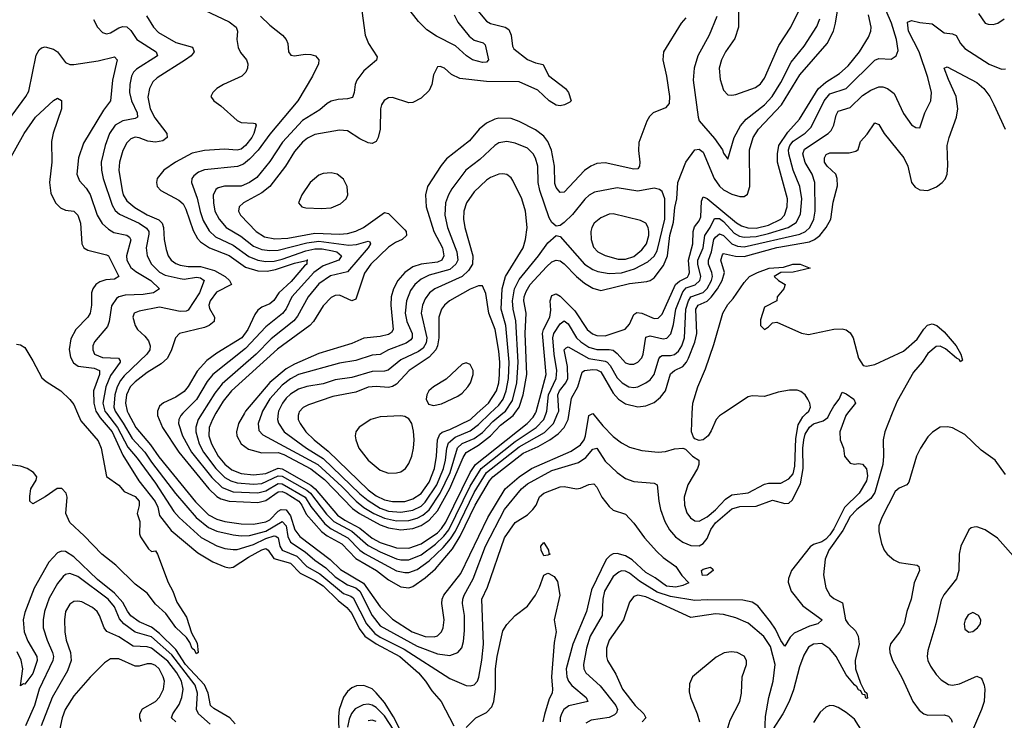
# Model space of a CAD drawing. Header units: inches. Extents: x 1649636 to 1815363, y 506543 to 641975.
# Tile 349 of 656: x 1703765 to 1708584, y 608498 to 611927. Entities that reach past the tile are written whole.
import ezdxf

# ---------------------------------------------------------------- set-up
doc = ezdxf.new("R2010")
doc.units = ezdxf.units.IN
doc.header["$MEASUREMENT"] = 0
doc.layers.add('B7600', color=7, linetype='Continuous')
doc.layers.add('B7601', color=7, linetype='Continuous')

msp = doc.modelspace()

# ---------------------------------------------------------------- linework, layer by layer
at = {"layer": 'B7600', "color": 5}
for points, elevation in [([(1704048.4, 610000), (1704063.9, 609963.9), (1704150, 609864.8), (1704164.8, 609830), (1704190.5, 609690.5), (1704250, 609648.2), (1704277.4, 609617.4), (1704330, 609592.5), (1704349.7, 609570), (1704350.5, 609549.5), (1704340.1, 609510), (1704353.1, 609470), (1704352.1, 609410), (1704356, 609396), (1704396.2, 609336.2), (1704410, 609323.6), (1704430, 609326.9), (1704440.1, 609310), (1704492.5, 609172.5), (1704514.9, 609130), (1704535.1, 609075.1), (1704582.2, 609002.2), (1704605.4, 608925.4), (1704634.4, 608874.4), (1704638.4, 608830), (1704630, 608823), (1704621, 608841), (1704610, 608848.8), (1704598.6, 608878.6), (1704582.2, 608902.2), (1704530, 608951.4), (1704479.8, 609019.8), (1704430, 609066), (1704390, 609119.4), (1704330, 609164.5), (1704236.1, 609256.1), (1704167.4, 609310), (1704080.9, 609400.9), (1704010, 609466.2), (1703990.9, 609510), (1703997.4, 609590), (1703993.6, 609610), (1703972.3, 609632.3), (1703948.1, 609631.9), (1703890, 609590.6), (1703830, 609556.9), (1703815.6, 609570), (1703814.3, 609594.3), (1703819.1, 609630), (1703846.3, 609673.7), (1703848.8, 609690), (1703833.5, 609710), (1703801.7, 609730), (1703770, 609740.7), (1703670, 609754.2)], 380), ([(1704144.6, 610000), (1704158.6, 609978.6), (1704217.3, 609910), (1704270, 609796), (1704348.6, 609670), (1704428.7, 609568.7), (1704440.9, 609540.9), (1704450, 609500.1), (1704507, 609427), (1704637.1, 609317.1), (1704710, 609273.9), (1704770, 609248.3), (1704790, 609244.1), (1704810, 609246.5), (1704884.4, 609295.6), (1704950, 609331.4), (1704970, 609337.8), (1704980.7, 609330), (1705009.5, 609289.5), (1705090, 609266.1), (1705137.5, 609217.5), (1705210, 609181.6), (1705250, 609155), (1705323.3, 609083.3), (1705366.3, 609050), (1705390, 609019.7), (1705427.2, 608947.2), (1705454.4, 608910), (1705510, 608871.1), (1705625.9, 608810), (1705716.4, 608730), (1705751.2, 608690), (1705781.8, 608641.8), (1705828.2, 608590), (1705890, 608470.4)], 420), ([(1704190.4, 610000), (1704244.6, 609930), (1704294.2, 609834.2), (1704340.1, 609780.1), (1704430, 609657.6), (1704519.9, 609519.9), (1704546.1, 609490), (1704652.9, 609392.9), (1704730, 609350.9), (1704770, 609338.7), (1704810, 609333.1), (1704830, 609334), (1704910, 609358.3), (1704970, 609387.6), (1705010, 609400.5), (1705018.7, 609398.7), (1705030.7, 609390.7), (1705037.9, 609350), (1705049.6, 609329.6), (1705120.9, 609300.9), (1705170.9, 609250.9), (1705234.4, 609214.4), (1705350, 609118.6), (1705385.7, 609105.7), (1705396.9, 609096.9), (1705461.9, 608970), (1705503.1, 608923.1), (1705530, 608905.1), (1705646.4, 608846.4), (1705870, 608702.8), (1705950, 608668.4), (1705970, 608666.2), (1705990, 608671.4), (1706005, 608690), (1706011.8, 608708.2), (1706027.5, 608792.5), (1706034.7, 608870), (1706027.2, 609090), (1706055.4, 609150), (1706138, 609390), (1706190, 609466.5), (1706250, 609503), (1706277.3, 609530), (1706292.3, 609550), (1706308.8, 609591.2), (1706330.7, 609609.3), (1706410, 609640.5), (1706430, 609641.5), (1706490, 609630.1), (1706510, 609633.6), (1706550, 609652.2), (1706574.4, 609654.4), (1706590, 609638.7), (1706614.8, 609590), (1706650, 609544.6), (1706670, 609525.3), (1706730, 609506.8), (1706770, 609461.7), (1706823.5, 609390), (1706883.7, 609323.7), (1706914.9, 609294.9), (1706976.5, 609250), (1707006.1, 609206.1), (1707040.7, 609170), (1707010, 609156.8), (1706976, 609150), (1706930, 609154), (1706875.7, 609195.7), (1706830, 609220.8), (1706762.3, 609282.3), (1706730, 609302.9), (1706690, 609313.5), (1706670, 609311.9), (1706655.1, 609304.9), (1706635.4, 609284.6), (1706563.9, 609136.1), (1706538.5, 609030), (1706471.8, 608870), (1706439.2, 608750), (1706442.3, 608710), (1706450.5, 608690), (1706467.6, 608667.6), (1706537.3, 608610), (1706545.7, 608590), (1706452.3, 608567.7), (1706429, 608551), (1706416.1, 608530), (1706409.6, 608510), (1706410.6, 608490)], 440), ([(1704239.2, 610000), (1704272.3, 609952.3), (1704316.4, 609876.4), (1704377, 609810), (1704410, 609760.3), (1704527.6, 609607.6), (1704629.7, 609490), (1704690, 609441.4), (1704730, 609423.8), (1704810, 609405.3), (1704850, 609400.8), (1704890, 609402.3), (1704970, 609424.1), (1705050, 609470.4), (1705068.7, 609448.7), (1705077.3, 609397.3), (1705090, 609369.7), (1705162.9, 609322.9), (1705210, 609280.8), (1705263.8, 609243.8), (1705310, 609199.6), (1705370, 609161.1), (1705410, 609146.4), (1705429.5, 609130), (1705490, 609010.6), (1705530, 608960.6), (1705710, 608861.2), (1705810, 608822.5), (1705870, 608814.6), (1705910, 608829.3), (1705928.3, 608851.7), (1705937.1, 608882.9), (1705942.1, 608937.9), (1705941.5, 609010), (1705932.3, 609070), (1705934.6, 609090), (1705941.1, 609110), (1705984.4, 609190), (1706045.3, 609350), (1706138.3, 609530), (1706221.8, 609630), (1706250, 609655.2), (1706370, 609719.9), (1706500.2, 609759.8), (1706536.5, 609783.5), (1706570, 609824.1), (1706590, 609830.2), (1706630, 609765.4), (1706690, 609710.2), (1706730, 609681.1), (1706770, 609666.8), (1706870, 609658.5), (1706885.7, 609650), (1706893.1, 609570), (1706901.9, 609530), (1706923.2, 609470), (1706945.7, 609430), (1706975.1, 609395.1), (1707010.1, 609370.1), (1707050, 609353.8), (1707090, 609351.6), (1707110, 609362.4), (1707130, 609387.8), (1707148.3, 609431.7), (1707170, 609464.5), (1707250, 609532.6), (1707290, 609543.4), (1707370, 609545.8), (1707450, 609574.9), (1707510, 609558), (1707530, 609560.6), (1707545.6, 609574.4), (1707585.6, 609654.4), (1707599.2, 609730), (1707598.6, 609830), (1707602, 609870), (1707610, 609897.7), (1707630, 609933), (1707650, 609948.9), (1707697.2, 609962.8), (1707719.6, 609980.4), (1707730.4, 610000)], 460), ([(1704297, 610000), (1704333.3, 609930), (1704405.8, 609845.8), (1704446.3, 609786.3), (1704626.4, 609566.4), (1704690, 609503), (1704730, 609481.8), (1704770, 609471.1), (1704850, 609459.3), (1704910, 609457.4), (1704970, 609468.2), (1704990, 609478.2), (1705030, 609520.5), (1705045, 609530), (1705070, 609527.4), (1705090, 609497.8), (1705111.9, 609430), (1705136.7, 609396.7), (1705285.4, 609285.4), (1705335.5, 609235.5), (1705448.4, 609168.4), (1705530, 609052.2), (1705590, 608992), (1705685.6, 608930), (1705750, 608907.9), (1705794.1, 608905.9), (1705810, 608911), (1705829.4, 608930.6), (1705837, 608950), (1705842.2, 608990), (1705831.3, 609070), (1705832.6, 609090), (1705841.5, 609110), (1705923.6, 609216.4), (1706056.1, 609490), (1706141.9, 609630), (1706210, 609689.2), (1706270, 609729.2), (1706464.9, 609815.1), (1706510, 609846.4), (1706527, 609870), (1706534.6, 609890), (1706550, 609988.9), (1706563.8, 609996.2), (1706570, 609998.5), (1706618.9, 609938.9), (1706670, 609887.1), (1706710, 609855.7), (1706750, 609834.2), (1706810, 609817.4), (1706890, 609809.4), (1706926.3, 609813.7), (1706970, 609826.4), (1707010.2, 609830.2), (1707024.2, 609824.2), (1707058, 609790), (1707088.5, 609770), (1707089.2, 609750), (1707082.7, 609730), (1707035.4, 609650), (1707016.8, 609590), (1707018.4, 609550), (1707030, 609513.7), (1707047.9, 609487.9), (1707070, 609474), (1707090, 609472.1), (1707130, 609493.5), (1707170, 609526.9), (1707219.4, 609580.6), (1707250, 609601.1), (1707330, 609611.3), (1707410, 609653.6), (1707430, 609658), (1707490, 609658), (1707530, 609679.4), (1707550, 609704.6), (1707559.1, 609740.9), (1707562.9, 609877.1), (1707575.6, 609944.4), (1707597.3, 609982.7), (1707616.4, 610000)], 480), ([(1704439.6, 610000), (1704439.9, 609990), (1704464.6, 609930), (1704544.6, 609810), (1704691, 609631), (1704730, 609593.1), (1704750, 609581.4), (1704790, 609570.3), (1704930, 609564.4), (1704970, 609573.1), (1705030, 609616.1), (1705050, 609616.8), (1705070, 609608.5), (1705132.1, 609570), (1705146.8, 609550), (1705167, 609507), (1705241.8, 609421.8), (1705270, 609400.3), (1705341.1, 609361.1), (1705409.6, 609289.6), (1705510.7, 609230.7), (1705570, 609184.8), (1705630, 609150.9), (1705670, 609145.5), (1705690, 609153.1), (1705750, 609195.3), (1705800.6, 609239.4), (1705883.2, 609336.8), (1705921.4, 609398.6), (1705994.7, 609550), (1706064.5, 609670), (1706080.3, 609690), (1706230, 609805.6), (1706302.3, 609837.7), (1706359.1, 609870), (1706400.7, 609899.3), (1706429.9, 609930), (1706450, 609970.2), (1706454.7, 610000)], 520), ([(1704564.1, 610000), (1704554.4, 609990), (1704543.6, 609970), (1704542.2, 609950), (1704562, 609890), (1704606.1, 609810), (1704705.3, 609685.3), (1704756.3, 609636.3), (1704810, 609616), (1704930, 609610.7), (1704970, 609620.8), (1705030, 609655.9), (1705050, 609655.1), (1705161.6, 609590), (1705190, 609543.8), (1705258.6, 609458.6), (1705290, 609434), (1705371.2, 609391.2), (1705430, 609330.9), (1705453.5, 609313.5), (1705610, 609229.7), (1705650, 609220.9), (1705670, 609221.4), (1705710, 609235.5), (1705770, 609277.5), (1705837.4, 609342.6), (1705874.4, 609385.6), (1705897.3, 609422.7), (1705990, 609612.5), (1706050, 609710), (1706210, 609835.5), (1706334.4, 609905.6), (1706378.4, 609950), (1706399, 610000)], 540), ([(1704657.7, 610000), (1704638.5, 609970), (1704627, 609933), (1704626.8, 609910), (1704643, 609850), (1704665.6, 609810), (1704725.4, 609730), (1704770, 609686.5), (1704798.6, 609670), (1704830, 609659.9), (1704910, 609652.9), (1704950, 609657.4), (1705030, 609693.4), (1705050, 609692), (1705170, 609624.2), (1705187.7, 609610), (1705266.1, 609506.1), (1705302.5, 609470), (1705390, 609423.3), (1705470, 609353.4), (1705530, 609321.5), (1705610, 609288.3), (1705630, 609283.5), (1705670, 609283.6), (1705730, 609307.2), (1705800, 609360), (1705841.3, 609398.8), (1705864.7, 609430), (1705970, 609643), (1706022.9, 609730), (1706190, 609862.6), (1706293.3, 609930), (1706330.8, 609970), (1706341.5, 610000)], 560), ([(1704726, 610000), (1704708.1, 609970), (1704693.3, 609930), (1704690.4, 609890), (1704703.3, 609850), (1704737.3, 609790), (1704770, 609750.8), (1704804.2, 609724.2), (1704850, 609706.1), (1704910, 609699.3), (1704970, 609706.3), (1705030, 609731.4), (1705050, 609727.9), (1705190, 609648.5), (1705212, 609630), (1705321.4, 609501.4), (1705356.9, 609476.9), (1705430, 609437.7), (1705490, 609389.3), (1705530, 609368.5), (1705610, 609342.5), (1705670, 609339.3), (1705730, 609361.3), (1705810, 609415.8), (1705830, 609436.5), (1705850, 609467.8), (1705970, 609709.7), (1705995.2, 609750), (1706249.3, 609950), (1706278.8, 609981.2), (1706289.6, 610000)], 580), ([(1704864.8, 610000), (1704836.5, 609950), (1704826.9, 609910), (1704828.4, 609890), (1704849.1, 609850), (1704885, 609825), (1704950, 609807.2), (1705030, 609808.7), (1705058.4, 609798.4), (1705190, 609729), (1705256.6, 609676.6), (1705394.3, 609534.3), (1705428.8, 609510), (1705530, 609454.8), (1705570, 609440), (1705630, 609430.5), (1705690, 609437.1), (1705730, 609451.5), (1705770, 609477), (1705810, 609522.5), (1705870, 609632.4), (1705935.4, 609784.6), (1705950, 609807.8), (1706010, 609844), (1706070, 609889.1), (1706117.8, 609942.2), (1706180.9, 609990), (1706187.8, 610000)], 620), ([(1704949.6, 610000), (1704932.4, 609950), (1704936, 609916), (1704955.2, 609895.2), (1705224.6, 609750), (1705341.5, 609641.5), (1705411.2, 609570), (1705450, 609539.5), (1705498.6, 609510), (1705550, 609486.5), (1705610, 609473.2), (1705670, 609476.1), (1705710, 609486.5), (1705738.5, 609501.5), (1705770, 609527.9), (1705823, 609610), (1705871.8, 609710), (1705908.6, 609831.4), (1705930, 609851.6), (1705990, 609876.7), (1706030, 609906.5), (1706080.3, 609959.7), (1706130, 610000)], 640), ([(1705030.2, 610000), (1705026.5, 609970), (1705031.2, 609951.2), (1705059.6, 609910), (1705168.4, 609830), (1705250, 609779.4), (1705430, 609605.8), (1705470, 609572.8), (1705530, 609535.9), (1705570, 609522), (1705630, 609517), (1705690, 609525.7), (1705730, 609545.9), (1705750, 609564.6), (1705806.3, 609650), (1705840.1, 609730), (1705849.3, 609770), (1705855, 609830), (1705863.7, 609856.3), (1705896.8, 609883.2), (1705970, 609914.9), (1706010, 609944.7), (1706068.3, 610000)], 660), ([(1705130.7, 610000), (1705127.6, 609990), (1705128.9, 609970), (1705137.2, 609950), (1705166.4, 609910), (1705205.9, 609870), (1705274.3, 609814.3), (1705470, 609625.3), (1705510, 609596.4), (1705550, 609576.5), (1705590, 609567.7), (1705650, 609569), (1705690, 609581), (1705730, 609607.4), (1705770, 609663.7), (1705796, 609730), (1705805.5, 609790), (1705810.2, 609870), (1705821.4, 609898.6), (1705832.1, 609907.9), (1705870, 609920.8), (1705970.7, 609970), (1706004.1, 610000)], 680), ([(1707815.6, 610000), (1707807.7, 609990), (1707779.5, 609910), (1707780.5, 609870), (1707796.3, 609830), (1707802, 609790), (1707830, 609756), (1707850, 609751), (1707870, 609754), (1707890, 609750.6), (1707910, 609727.7), (1707914, 609694), (1707910.1, 609670), (1707873.6, 609610), (1707801.1, 609538.9), (1707750, 609435.3), (1707730, 609405.4), (1707710, 609383.7), (1707690, 609371.3), (1707650, 609357.8), (1707633, 609347), (1707542.6, 609230), (1707527.7, 609192.3), (1707526, 609174), (1707541.5, 609130), (1707597.5, 609057.5), (1707692.4, 608990), (1707670.6, 608970), (1707630, 608958), (1707555.9, 608924.1), (1707536.1, 608903.9), (1707510, 608861.1), (1707490, 608887.7), (1707463.8, 608943.8), (1707439.5, 608979.5), (1707377.6, 609057.6), (1707350, 609076.5), (1707304.9, 609084.9), (1707130, 609086.9), (1707070, 609083.5), (1706950, 609103), (1706884.6, 609124.6), (1706798.6, 609178.6), (1706750, 609217.7), (1706730, 609226.9), (1706710, 609228.4), (1706696.7, 609223.3), (1706670, 609201.8), (1706627.4, 609130), (1706618.8, 609090), (1706616.1, 609010), (1706556.5, 608910), (1706539.3, 608850), (1706524.8, 608770), (1706526.6, 608750), (1706535.1, 608730), (1706606.1, 608666.1), (1706682.2, 608570), (1706690.1, 608550), (1706685.8, 608534.2), (1706676.2, 608523.8), (1706650, 608511.1), (1706562, 608498), (1706536, 608484)], 460), ([(1707209.2, 610000), (1707190, 609987.2), (1707174.4, 609970), (1707150, 609914), (1707134.3, 609890), (1707110, 609869.8), (1707090, 609866.8), (1707070, 609875.1), (1707062.6, 609882.6), (1707053.5, 609910), (1707057, 610000)], 480), ([(1708035.6, 610000), (1707999.7, 609910), (1707990.4, 609869.6), (1707992.9, 609790), (1707989, 609750), (1707950, 609613.2), (1707930, 609583.6), (1707862.5, 609530), (1707830, 609494.8), (1707793.6, 609426.4), (1707724.5, 609330), (1707706.6, 609286.6), (1707699.2, 609210), (1707710, 609146.7), (1707730.2, 609110), (1707750, 609094.5), (1707792.6, 609072.6), (1707806.1, 608990), (1707819.2, 608970), (1707855.6, 608935.6), (1707869.1, 608909.1), (1707873.8, 608870), (1707853.3, 608790), (1707854.9, 608750), (1707879.6, 608679.6), (1707900.1, 608640.1), (1707911, 608630), (1707914.7, 608605.3), (1707910, 608603.8), (1707905, 608610), (1707902.7, 608622.7), (1707890, 608624.5), (1707881.1, 608641.1), (1707870, 608647.5), (1707862.2, 608662.2), (1707850, 608671.3), (1707810, 608720.4), (1707761, 608810), (1707730, 608848.1), (1707690, 608872.8), (1707649.3, 608870.7), (1707625.1, 608854.9), (1707603.5, 608816.5), (1707580.8, 608759.2), (1707552.5, 608647.5), (1707530.7, 608589.3), (1707500.3, 608530), (1707450, 608450.8)], 480), ([(1708590, 609701.1), (1708539.3, 609770), (1708470, 609819.3), (1708390, 609895.9), (1708330, 609929.8), (1708305.5, 609934.5), (1708270, 609931.6), (1708231.8, 609908.2), (1708210, 609885.3), (1708173.7, 609830), (1708154.8, 609790), (1708116.4, 609663.6), (1708106.5, 609650), (1708070, 609633.7), (1708050, 609616.8), (1707984.7, 609490), (1707970.1, 609450), (1707970, 609421), (1707983.5, 609363.5), (1707996.5, 609330), (1708011.3, 609310), (1708042.9, 609282.9), (1708070, 609270.2), (1708156.8, 609256.8), (1708165.3, 609250), (1708168, 609230), (1708142.7, 609170), (1708127.7, 609090), (1708107, 609030), (1708094.2, 608970), (1708072.9, 608930), (1708027.4, 608872.6), (1708021.6, 608850), (1708023.5, 608830), (1708037.1, 608790), (1708084.6, 608704.6), (1708136.9, 608590), (1708167.7, 608547.7), (1708190, 608529.2), (1708210, 608522), (1708290, 608523.8), (1708310, 608517.8), (1708323.2, 608503.2), (1708327.8, 608487.8)], 520), ([(1708653.4, 609273.4), (1708549.8, 609389.8), (1708490, 609429.6), (1708450, 609443.7), (1708436.8, 609443.2), (1708421.1, 609438.9), (1708410, 609429.2), (1708370.3, 609350), (1708363.2, 609310), (1708361.3, 609230), (1708350.2, 609190), (1708288.1, 609111.9), (1708274.8, 609085.2), (1708248.6, 608970), (1708210, 608839.3), (1708206.8, 608810), (1708210.1, 608790), (1708222.2, 608762.2), (1708250, 608721.3), (1708275, 608695), (1708310, 608673.4), (1708330, 608670.2), (1708363.9, 608676.1), (1708450, 608714), (1708470, 608703.7), (1708475.7, 608695.7), (1708485.6, 608670), (1708487.8, 608650), (1708485.5, 608590), (1708472.7, 608550), (1708403, 608390)], 540), ([(1704819.9, 608479.9), (1704793.7, 608510), (1704714.9, 608554.9), (1704699.4, 608570), (1704687.4, 608630), (1704670, 608670.9), (1704576.9, 608770), (1704530, 608843.4), (1704450, 608923.1), (1704410, 608954), (1704350, 608978.9), (1704310, 609009.3), (1704292.3, 609032.3), (1704270, 609074.7), (1704230, 609120.5), (1704146.3, 609186.3), (1704030, 609297.6), (1703990, 609323.1), (1703970, 609324.8), (1703950, 609317.8), (1703908.4, 609271.6), (1703835.5, 609144.5), (1703790, 609025.4), (1703782.7, 608990), (1703787.6, 608930), (1703805.3, 608885.3), (1703848.6, 608810), (1703850.9, 608790), (1703830, 608726), (1703790, 608674.5), (1703783.9, 608676.1), (1703770, 608666), (1703780.1, 608750), (1703772.4, 608792.4), (1703752.5, 608832.5)], 420), ([(1704698.1, 608478.1), (1704641, 608530), (1704630.3, 608550), (1704635.4, 608630), (1704624.5, 608670), (1704510, 608817.6), (1704410, 608905.6), (1704330, 608928.6), (1704274.5, 608970), (1704253.8, 608993.8), (1704230, 609053.6), (1704198.2, 609090), (1704050, 609201.5), (1704010, 609216.9), (1703990, 609211.2), (1703978.2, 609201.8), (1703950, 609167.3), (1703910, 609094.8), (1703887.2, 609030), (1703879.8, 608990), (1703880.1, 608950), (1703899.6, 608890), (1703926, 608830), (1703930.5, 608810), (1703928.1, 608790), (1703860.3, 608650), (1703838, 608570), (1703794.6, 608470)], 440), ([(1705950, 608462.3), (1705997.8, 608510), (1706050, 608535.2), (1706075.8, 608564.2), (1706085.1, 608590), (1706093.3, 608650), (1706093.6, 608750), (1706101.6, 608810), (1706130, 608936), (1706150, 608966), (1706190, 609011), (1706250, 609056.3), (1706290, 609110.4), (1706309.7, 609150), (1706330, 609207.3), (1706350, 609217.6), (1706355.4, 609215.4), (1706380.8, 609200.8), (1706397, 609177), (1706407.9, 609110), (1706381.3, 608990), (1706390.3, 608930.3), (1706381.4, 608878.6), (1706367.1, 608710), (1706373.4, 608650), (1706371.3, 608630), (1706357.2, 608602.8), (1706333.8, 608526.2), (1706325, 608490)], 420), ([(1707411.7, 608431.7), (1707415.5, 608515.5), (1707431.4, 608610), (1707452.3, 608690), (1707463.1, 608770), (1707439, 608859), (1707407.7, 608907.7), (1707330, 608972.9), (1707270, 608999.9), (1707210, 609015), (1707170, 609018.1), (1707050, 609001.5), (1706830, 609101.5), (1706790, 609110.4), (1706770, 609103.5), (1706750, 609075.6), (1706720.1, 608990), (1706650.1, 608890), (1706637.2, 608850), (1706636.6, 608810), (1706641.9, 608790), (1706683.2, 608723.2), (1706714.8, 608650), (1706777.4, 608570), (1706819, 608530), (1706829.4, 608510), (1706810.9, 608490)], 480), ([(1704529.6, 608490), (1704508.8, 608510), (1704515.4, 608530), (1704545.1, 608574.9), (1704559, 608610), (1704565.1, 608650), (1704556.5, 608690), (1704535.1, 608730), (1704490, 608786.6), (1704410, 608850.2), (1704390, 608857.2), (1704320.7, 608860.7), (1704250, 608906.2), (1704192.5, 608932.5), (1704178.1, 608950), (1704156.3, 609010), (1704144.1, 609030), (1704122.3, 609050), (1704070, 609077), (1704050, 609081.5), (1704030, 609078.9), (1704010, 609065.3), (1703990.1, 609029.9), (1703984.6, 608990), (1703986.4, 608930), (1703993.5, 608890), (1704013.4, 608830), (1704017.4, 608790), (1703999.9, 608739.9), (1703924.2, 608610), (1703870.5, 608470)], 460), ([(1707228.3, 608450), (1707242.1, 608497.9), (1707290, 608590.4), (1707297.6, 608630), (1707300.4, 608710), (1707321.9, 608770), (1707321.5, 608790), (1707310, 608811), (1707275.8, 608830), (1707247.2, 608832.8), (1707212.9, 608827.1), (1707173.8, 608806.2), (1707058.3, 608710), (1707044, 608676), (1707042.2, 608637.8), (1707047.7, 608610), (1707080.6, 608530), (1707092, 608490)], 520), ([(1704359.2, 608490), (1704352.5, 608510), (1704353.9, 608530), (1704365.8, 608554.2), (1704430.6, 608590), (1704450, 608610.2), (1704469.9, 608650), (1704473.2, 608690), (1704468.1, 608710), (1704447.1, 608750), (1704430, 608766), (1704410, 608774.4), (1704390, 608773.8), (1704350, 608762.4), (1704330, 608763.2), (1704250, 608798.6), (1704210, 608798), (1704180.5, 608779.5), (1704110.5, 608709.5), (1704030, 608616.8), (1703988.1, 608550), (1703972.5, 608510), (1703960.6, 608450)], 480), ([(1705635.3, 608435.3), (1705595, 608515), (1705550, 608584.6), (1705510, 608632.8), (1705490, 608651.2), (1705450, 608668.5), (1705413.9, 608666.1), (1705390, 608656.4), (1705370, 608639.2), (1705350, 608611.3), (1705329, 608550), (1705324.8, 608515.2), (1705328.6, 608350)], 420), ([(1705596.5, 608450), (1705550, 608520.2), (1705510, 608560.3), (1705490, 608572.1), (1705470, 608576.7), (1705445.9, 608574.1), (1705406.9, 608553.1), (1705388.8, 608531.2), (1705377.2, 608502.8), (1705370, 608463.7)], 440), ([(1707890, 608441.5), (1707850, 608502.7), (1707810, 608536.6), (1707770, 608561.1), (1707750, 608569.1), (1707730, 608569.8), (1707710, 608561.6), (1707682.7, 608537.3), (1707650, 608486.2)], 520), ([(1705510, 608492.1), (1705490, 608498.1), (1705470, 608495.5)], 460)]:
    msp.add_lwpolyline(points, dxfattribs=dict(at, elevation=elevation))
for points, elevation in [([(1705630, 609987.5), (1705530, 609983.5), (1705483.9, 609970), (1705427, 609933), (1705411, 609910), (1705407.5, 609890), (1705410.1, 609870), (1705425.3, 609830), (1705470.1, 609770), (1705530, 609721.3), (1705570, 609707.3), (1705610, 609708.1), (1705630, 609713.9), (1705653.2, 609730), (1705670, 609754.7), (1705683.7, 609790), (1705693.1, 609830), (1705695.2, 609870), (1705693.1, 609913.1), (1705684.9, 609950), (1705670, 609973.6), (1705650, 609983.9)], 720), ([(1706330, 609302.9), (1706318, 609330), (1706315.1, 609350), (1706330, 609367.3), (1706353.4, 609330), (1706355.3, 609315.3), (1706362, 609310), (1706350, 609306.6)], 420), ([(1707106.5, 609206.5), (1707101.3, 609230), (1707110, 609237.4), (1707146.4, 609246.4), (1707157.3, 609237.3), (1707158.8, 609230), (1707130, 609208.2)], 440), ([(1708430, 609025.1), (1708406.1, 609013.9), (1708392.2, 608990), (1708386.9, 608970), (1708390, 608944.4), (1708410, 608929.2), (1708430, 608932.7), (1708452.3, 608950), (1708466.6, 608970), (1708469.4, 608990), (1708458, 609010)], 560)]:
    msp.add_lwpolyline(points, close=True, dxfattribs=dict(at, elevation=elevation))
at = {"layer": 'B7601', "color": 5}
for points, elevation in [([(1707281.7, 612070), (1707283.7, 611890), (1707265.4, 611834.6), (1707219.5, 611770), (1707199.2, 611730), (1707188.8, 611690), (1707193, 611633), (1707210, 611581.6), (1707230, 611559.5), (1707250, 611556.5), (1707270, 611560.2), (1707365.4, 611594.6), (1707390, 611613.2), (1707410, 611640.2), (1707480.3, 611799.7), (1707538.3, 611890), (1707607.7, 612030)], 660), ([(1705891.7, 611950), (1705910, 611913.8), (1705965.5, 611845.5), (1705990, 611827), (1706032.8, 611812.8), (1706043.7, 611803.7), (1706059.4, 611730), (1706050, 611718.9), (1706030, 611716.8), (1705981.8, 611730), (1705951.9, 611750), (1705898.8, 611798.8), (1705805.5, 611845.5), (1705757.6, 611877.6), (1705717.4, 611917.4), (1705664.5, 611984.5)], 560), ([(1706187.8, 610000), (1706209.2, 610030.8), (1706230, 610090), (1706246.9, 610190), (1706239, 610390), (1706243.7, 610490), (1706232.7, 610550), (1706234.9, 610570), (1706243.3, 610596.7), (1706263.1, 610630), (1706343.1, 610716.9), (1706370, 610740.8), (1706390, 610749.6), (1706410, 610746.8), (1706430, 610732), (1706489.6, 610670), (1706530, 610637.3), (1706570, 610612), (1706610, 610601.4), (1706750, 610634.6), (1706834.3, 610645.7), (1706850, 610649.5), (1706870, 610663), (1706916.2, 610723.8), (1706934.8, 610770), (1706946.5, 610870), (1706964.3, 610935.7), (1706972.1, 611007.9), (1706982, 611050), (1706986.7, 611130), (1707025.9, 611230), (1707070, 611288.9), (1707090, 611293.6), (1707110, 611278.7), (1707164.4, 611150), (1707190, 611111.7), (1707210, 611094), (1707250, 611072), (1707290, 611061.3), (1707310, 611061.7), (1707327.6, 611072.4), (1707338.8, 611110), (1707337.2, 611290), (1707354.8, 611350), (1707381.5, 611390), (1707493.5, 611510), (1707582.6, 611657.4), (1707717.3, 611810), (1707747.7, 611870), (1707758.3, 611910), (1707769.9, 611990)], 620), ([(1704386, 611946), (1704420.1, 611890), (1704444.5, 611864.5), (1704530, 611815), (1704611.4, 611791.4), (1704619.3, 611770), (1704605.2, 611750), (1704577.4, 611730), (1704437.7, 611642.3), (1704417.7, 611622.3), (1704401, 611590), (1704392.6, 611547.4), (1704403.9, 611490), (1704426.4, 611446.4), (1704485.1, 611370), (1704487.6, 611350), (1704466.6, 611333.4), (1704430, 611326.7), (1704392.8, 611332.8), (1704350, 611348.8), (1704330, 611351), (1704310, 611343.9), (1704290, 611324.1), (1704270, 611286.2), (1704253.3, 611230), (1704250.1, 611190), (1704266.3, 611090), (1704272.3, 611070), (1704290, 611039.6), (1704328.1, 611008.1), (1704390, 610971), (1704446.2, 610946.2), (1704462.3, 610930), (1704468.7, 610910), (1704472.5, 610850), (1704481.5, 610801.5), (1704491.8, 610770), (1704506.3, 610750), (1704530, 610732.6), (1704550, 610724.9), (1704590, 610719), (1704650, 610718), (1704719.2, 610699.2), (1704770.1, 610670), (1704792.2, 610650), (1704801.5, 610630), (1704727.8, 610592.2), (1704696.9, 610550), (1704690.6, 610530), (1704693.8, 610513.8), (1704719.3, 610470), (1704717.2, 610450), (1704692.3, 610430), (1704670, 610420.1), (1704547.7, 610390), (1704527.5, 610370), (1704508.4, 610310), (1704488.1, 610270), (1704457.9, 610242.1), (1704390, 610199.2), (1704330, 610153.8), (1704306.8, 610130), (1704287.9, 610090), (1704282.9, 610050), (1704291.9, 610010), (1704297, 610000)], 480), ([(1704670, 611973.3), (1704790, 611916.8), (1704824.5, 611890), (1704831.7, 611870), (1704828.5, 611830), (1704835.1, 611790), (1704845.5, 611765.5), (1704875.8, 611730), (1704882.2, 611710), (1704880.2, 611690), (1704871.9, 611670), (1704853.2, 611650), (1704762.6, 611610), (1704730.3, 611590), (1704710.3, 611570), (1704700.5, 611550), (1704715.8, 611530), (1704750, 611505.4), (1704830, 611433.1), (1704850, 611423.5), (1704910, 611420.9), (1704918, 611418), (1704922.6, 611410), (1704911.8, 611370), (1704901.1, 611350), (1704870.5, 611310), (1704850, 611293.4), (1704830, 611287.5), (1704767.3, 611292.7), (1704670, 611286.8), (1704610, 611272.5), (1704527.5, 611230), (1704470.1, 611190), (1704438.5, 611150), (1704434.1, 611130), (1704438.7, 611110), (1704456.3, 611090), (1704544, 611044), (1704564.9, 611024.9), (1704578.8, 610998.8), (1704614, 610894), (1704635.7, 610855.7), (1704650, 610839.4), (1704694, 610810), (1704790, 610773.1), (1704870, 610715.4), (1704930, 610698), (1704975.8, 610695.8), (1705016.8, 610703.2), (1705110, 610734.7), (1705174.8, 610750), (1705171.1, 610748.9), (1705170.1, 610730), (1705158.4, 610721.6), (1705094.1, 610645.9), (1705033.8, 610590), (1705008.5, 610551.5), (1704990, 610536.2), (1704950, 610519.6), (1704930, 610505.7), (1704915.5, 610484.5), (1704882.2, 610410), (1704852.5, 610370), (1704730, 610295.2), (1704681.4, 610258.6), (1704633.5, 610206.5), (1704590, 610130.6), (1704570, 610106.7), (1704530, 610079.7), (1704469, 610051), (1704450, 610034.6), (1704439.3, 610010), (1704439.6, 610000)], 520), ([(1704944.5, 611944.5), (1704990, 611899.7), (1705051.8, 611850), (1705068.8, 611830), (1705078, 611810), (1705081.6, 611770), (1705092.8, 611752.8), (1705110, 611750.4), (1705162.4, 611757.6), (1705190, 611756.5), (1705212.7, 611750), (1705228.7, 611730), (1705227.4, 611710), (1705198.9, 611650), (1705125.8, 611530), (1704990, 611366.6), (1704932.1, 611287.9), (1704890, 611243.4), (1704860.1, 611219.9), (1704831.7, 611208.3), (1704670, 611191.1), (1704640, 611180), (1704617.2, 611162.8), (1704608.4, 611150), (1704606.3, 611130), (1704633.5, 611053.5), (1704647.8, 610987.8), (1704663.5, 610943.5), (1704692.9, 610892.9), (1704723.6, 610863.6), (1704810, 610823.1), (1704886.9, 610766.9), (1704930, 610749.8), (1704970, 610743), (1705010, 610745.1), (1705050, 610754.6), (1705165.1, 610794.9), (1705210, 610805.2), (1705244.9, 610804.9), (1705296, 610796), (1705316.8, 610790), (1705340.5, 610770), (1705327.1, 610750), (1705250, 610721.4), (1705205.6, 610690), (1705097.1, 610570), (1705068.9, 610511.1), (1705051.1, 610488.9), (1704970, 610424), (1704870, 610317.3), (1704710.1, 610190), (1704683.4, 610156.6), (1704630, 610067.3), (1704564.1, 610000)], 540), ([(1705440.4, 611970), (1705456.5, 611850), (1705473, 611810), (1705514.5, 611745.5), (1705511, 611729), (1705450, 611676.8), (1705415.1, 611630), (1705406.9, 611610), (1705402.2, 611570), (1705393.7, 611546.3), (1705370, 611538.9), (1705324.2, 611535.8), (1705290, 611528.1), (1705270, 611516.8), (1705234, 611486), (1705150, 611432.7), (1705052.1, 611327.9), (1704990, 611232.7), (1704925.4, 611154.6), (1704889.3, 611130), (1704850, 611112.5), (1704768.4, 611111.6), (1704736.4, 611103.6), (1704724.6, 611095.4), (1704712.4, 611067.6), (1704713, 611030), (1704720.5, 610990), (1704741, 610950), (1704776.2, 610910), (1704847.2, 610867.2), (1704910, 610818.2), (1704950, 610802.6), (1704990, 610797), (1705030, 610798.9), (1705170, 610834.3), (1705230, 610841.9), (1705376.5, 610823.5), (1705413, 610827), (1705470, 610843.2), (1705478.7, 610838.7), (1705482, 610830), (1705470.6, 610810), (1705370, 610692.2), (1705286.3, 610673.7), (1705230, 610633.2), (1705177.5, 610570), (1705125, 610475), (1705107, 610453), (1704996.1, 610363.9), (1704923.4, 610290), (1704756, 610144), (1704720.9, 610099.1), (1704657.7, 610000)], 560), ([(1706007, 611970), (1706050, 611919.5), (1706070, 611907.2), (1706141.7, 611890), (1706158.8, 611878.8), (1706171.1, 611851.1), (1706176.5, 611796.5), (1706183.8, 611783.8), (1706250, 611731.1), (1706290, 611714.9), (1706326.9, 611706.9), (1706353.1, 611653.1), (1706436.5, 611590), (1706451.7, 611570), (1706464, 611530), (1706457.6, 611522.4), (1706431.3, 611510), (1706410, 611505.6), (1706390, 611507.5), (1706357.2, 611530), (1706301.4, 611581.4), (1706210, 611622), (1706050, 611624.6), (1705918.5, 611638.5), (1705878.2, 611658.2), (1705843.7, 611690), (1705822.3, 611697.7), (1705810, 611695.1), (1705790, 611657.2), (1705781.5, 611610), (1705770, 611579.5), (1705730, 611542.6), (1705690, 611521.3), (1705670, 611518.9), (1705590, 611545.3), (1705570, 611543.9), (1705548.8, 611531.2), (1705536.2, 611510), (1705531.1, 611490), (1705529.4, 611390.6), (1705520.2, 611350), (1705510, 611329.7), (1705490, 611321.2), (1705470, 611323.7), (1705430, 611342.9), (1705370, 611382), (1705330, 611386.3), (1705210, 611365), (1705174.1, 611345.9), (1705150, 611326.6), (1705110, 611282.1), (1705065.4, 611210), (1704989.1, 611110), (1704950, 611079.1), (1704861.3, 611030), (1704839.1, 611010), (1704835.9, 610990), (1704846.5, 610970), (1704923.1, 610890), (1704963.3, 610863.3), (1705013.7, 610853.7), (1705076.8, 610856.8), (1705210, 610882.2), (1705330, 610877.2), (1705370, 610880.5), (1705410, 610891.8), (1705447.9, 610910), (1705550, 610983.7), (1705570, 610978.3), (1705650, 610897.4), (1705656.8, 610890), (1705658.6, 610870), (1705637.6, 610850), (1705603.8, 610836.2), (1705570, 610813.8), (1705483.1, 610730), (1705453.5, 610686.5), (1705410, 610558.3), (1705390, 610549.8), (1705330, 610578.2), (1705310, 610576.2), (1705290, 610566.6), (1705250, 610525.7), (1705202.4, 610450), (1705185.1, 610430), (1705026.2, 610313.8), (1704801.5, 610110), (1704761.2, 610058.8), (1704726, 610000)], 580), ([(1706289.6, 610000), (1706293.4, 610006.6), (1706342.4, 610190), (1706323.7, 610390), (1706329.1, 610410.9), (1706360.4, 610470), (1706364.6, 610504.6), (1706361.9, 610550), (1706370, 610576.8), (1706390, 610585), (1706410, 610574.1), (1706481.3, 610501.3), (1706542.2, 610410), (1706569, 610389), (1706590, 610380.7), (1706630, 610379.3), (1706727.9, 610412.1), (1706750, 610435.8), (1706770, 610483.6), (1706786.2, 610493.8), (1706810, 610491), (1706870, 610463.6), (1706890, 610466), (1706910, 610485.4), (1706975, 610630), (1706993.8, 610646.2), (1707032.9, 610667.1), (1707040.3, 610679.7), (1707043.5, 610690), (1707038.8, 610750), (1707058.7, 610830), (1707060.7, 610890), (1707068, 610912), (1707090, 610942.5), (1707098.1, 610961.9), (1707101.5, 611038.5), (1707110, 611059.4), (1707130, 611050.8), (1707272.9, 610932.9), (1707298, 610918), (1707328.1, 610908), (1707370, 610907), (1707430, 610920.7), (1707490.3, 610949.7), (1707508.7, 610970), (1707521.4, 611010), (1707522.9, 611050), (1707473.9, 611230), (1707473.2, 611270), (1707480.5, 611310), (1707524.6, 611375.4), (1707580.9, 611439.1), (1707672.4, 611587.6), (1707710, 611621.1), (1707777.5, 611662.5), (1707819.2, 611700.8), (1707874.5, 611770), (1707918.5, 611841.5), (1707930.5, 611870), (1707932.2, 611890), (1707918.7, 611950)], 580), ([(1706341.5, 610000), (1706345.1, 610010), (1706352.5, 610090), (1706391.3, 610170), (1706393.5, 610210), (1706380.1, 610290), (1706374.7, 610370), (1706379, 610390), (1706410, 610437.2), (1706430, 610452.6), (1706450, 610437.6), (1706490.8, 610370), (1706511.8, 610350), (1706550, 610324.4), (1706590, 610312.1), (1706650, 610313.2), (1706668.9, 610308.9), (1706690, 610292.5), (1706730, 610247.7), (1706750, 610240.1), (1706770, 610241.4), (1706790, 610250.9), (1706810, 610271.4), (1706817, 610290), (1706830, 610372.8), (1706850, 610379.6), (1706914.7, 610365.3), (1706931.5, 610368.5), (1706951.4, 610388.6), (1706965.3, 610434.7), (1706977.1, 610510), (1707010, 610595.2), (1707026.3, 610613.7), (1707071.6, 610628.4), (1707093.9, 610650), (1707099.1, 610670), (1707083.8, 610730), (1707084.5, 610750), (1707109.7, 610810), (1707118.7, 610870), (1707145.1, 610910), (1707166.3, 610953.7), (1707190, 610952.9), (1707210, 610938.4), (1707261.1, 610881.1), (1707287.1, 610867.1), (1707310, 610862), (1707370, 610865.8), (1707430, 610879.7), (1707526, 610910), (1707565.5, 610934.5), (1707586, 610974), (1707593.5, 611050), (1707583.9, 611110), (1707550, 611190), (1707529.7, 611269.7), (1707528.4, 611290), (1707534.1, 611310), (1707550, 611332.1), (1707608.5, 611371.5), (1707638.7, 611401.3), (1707701.8, 611530), (1707730, 611563.1), (1707810, 611589.1), (1707950, 611728.2), (1707970, 611736.4), (1708030, 611733.6), (1708054.5, 611750), (1708063.9, 611776.1), (1708056.7, 611830), (1708032, 611910), (1708006, 611970)], 560), ([(1707177.6, 611942.4), (1707140.1, 611850), (1707083.9, 611750), (1707066.4, 611690), (1707060.8, 611630), (1707085.3, 611450), (1707091.3, 611431.3), (1707165.1, 611345.1), (1707204.2, 611290), (1707210, 611273.4), (1707230, 611244), (1707261.7, 611350), (1707293.3, 611406.7), (1707320.7, 611439.3), (1707410, 611509.6), (1707448.1, 611550), (1707490, 611618.4), (1707540.6, 611719.4), (1707603.7, 611796.3), (1707667, 611893), (1707680.6, 611930)], 640), ([(1708457.5, 611957.5), (1708490, 611910.3), (1708504.6, 611904.6), (1708530, 611903.2), (1708551.8, 611910), (1708583.5, 611930)], 560), ([(1704127, 611927), (1704145.5, 611890), (1704170, 611863.2), (1704190, 611856.9), (1704210, 611862.2), (1704250, 611887), (1704270, 611892.9), (1704290, 611891.8), (1704310, 611874.2), (1704339.1, 611830), (1704433.8, 611770), (1704439.1, 611750), (1704336.4, 611683.6), (1704322.5, 611670), (1704312.7, 611650), (1704304, 611610), (1704303, 611570), (1704312.5, 611530), (1704341, 611470), (1704341.6, 611450), (1704330, 611443.2), (1704270, 611431.5), (1704232.5, 611410), (1704205.5, 611370), (1704183.9, 611310), (1704164.7, 611230), (1704164.9, 611190), (1704174, 611150), (1704218.3, 611018.3), (1704232.5, 610992.5), (1704254, 610974), (1704350, 610930.7), (1704386.2, 610906.2), (1704396.6, 610890), (1704397.1, 610877.1), (1704385.1, 610810), (1704389.5, 610770), (1704409.6, 610730), (1704450, 610690.1), (1704476.6, 610676.6), (1704550, 610659.4), (1704570, 610656.5), (1704630, 610666.3), (1704650, 610663.2), (1704667.7, 610650), (1704644.8, 610590), (1704590, 610505.6), (1704580.1, 610499.9), (1704550, 610498.1), (1704450, 610519.7), (1704350, 610499.4), (1704326.3, 610490), (1704319.1, 610470), (1704330, 610430.5), (1704342, 610410), (1704378, 610378), (1704395.4, 610355.4), (1704403.8, 610330), (1704401.9, 610310), (1704387.2, 610290), (1704276.6, 610183.4), (1704259, 610161), (1704242.7, 610130), (1704230.3, 610090), (1704226.1, 610030), (1704232.3, 610010), (1704239.2, 610000)], 460), ([(1707025.2, 611934.8), (1707002.6, 611910), (1706915.8, 611770), (1706912.1, 611730), (1706930.8, 611650.8), (1706945, 611550), (1706943.5, 611516.5), (1706925, 611495), (1706864.6, 611470), (1706847.7, 611452.3), (1706835, 611430), (1706794.7, 611325.3), (1706792.9, 611287.1), (1706799.6, 611230), (1706798.4, 611210), (1706790, 611197.2), (1706770, 611195.2), (1706630, 611225.4), (1706590, 611223), (1706559.6, 611210), (1706530, 611188.5), (1706430, 611082.4), (1706410, 611081), (1706390, 611104.5), (1706384.6, 611124.6), (1706382.1, 611210), (1706368.6, 611288.6), (1706350.4, 611330), (1706330, 611355.9), (1706290, 611386.8), (1706210, 611428.3), (1706170, 611443.2), (1706110, 611444.6), (1706090, 611439.6), (1706050, 611419.3), (1706014.4, 611390), (1705966.2, 611333.8), (1705854.5, 611245.5), (1705827.3, 611212.7), (1705761.5, 611110), (1705750.6, 611069.4), (1705754.9, 611010), (1705792.8, 610890), (1705834.8, 610810), (1705841.7, 610770), (1705831, 610750), (1705810, 610740.5), (1705729.5, 610730.5), (1705690, 610717.3), (1705650.6, 610689.4), (1705616.1, 610650), (1705595.1, 610610), (1705583.3, 610570), (1705581.3, 610530), (1705592.5, 610410), (1705584.8, 610395.2), (1705570, 610386), (1705530, 610375.7), (1705450, 610367.8), (1705390, 610342), (1705230, 610293.1), (1705110, 610241.4), (1705070, 610218.2), (1704989.4, 610150.6), (1704870.5, 610010), (1704864.8, 610000)], 620), ([(1706399, 610000), (1706403.2, 610010), (1706399.2, 610090), (1706407.1, 610110), (1706438.8, 610150), (1706447, 610170), (1706446.3, 610230), (1706429.6, 610310), (1706439.2, 610320.8), (1706450, 610325.3), (1706550, 610268.2), (1706630, 610255.8), (1706640.6, 610250), (1706654.9, 610234.9), (1706690, 610173.8), (1706714.1, 610150), (1706746.9, 610130), (1706770, 610125.7), (1706790, 610129.1), (1706830, 610148.9), (1706850, 610164.3), (1706870.8, 610190), (1706892.7, 610267.3), (1706901.9, 610278.1), (1706910, 610283.4), (1706950, 610282.9), (1706970, 610287.8), (1706990, 610304.6), (1707006.1, 610330), (1707019, 610370), (1707024.9, 610510), (1707037.5, 610550), (1707050, 610570.1), (1707110, 610591), (1707130, 610610.9), (1707151.5, 610650), (1707155.5, 610670), (1707153.2, 610690), (1707136.3, 610730), (1707135.8, 610750), (1707150.3, 610789.7), (1707162.6, 610850), (1707170, 610862.8), (1707190, 610878), (1707210, 610869.7), (1707250, 610829.2), (1707277.5, 610817.5), (1707310, 610814.2), (1707582.5, 610877.5), (1707610.7, 610889.3), (1707632.6, 610910), (1707651, 610950), (1707658.6, 610990), (1707657.3, 611130), (1707643.5, 611170), (1707610, 611227), (1707597.5, 611270), (1707606.4, 611293.6), (1707722.4, 611370), (1707736.1, 611383.9), (1707748.9, 611410), (1707760.7, 611459.3), (1707770, 611478.2), (1707830, 611496.2), (1707890, 611555.1), (1707930, 611581.7), (1707970, 611598.1), (1707990, 611598.1), (1708012.6, 611590), (1708045, 611565), (1708090, 611467.2), (1708130, 611412), (1708150, 611398.4), (1708170, 611397.3), (1708194.4, 611470), (1708224.9, 611530), (1708227, 611570), (1708210, 611644.2), (1708167.3, 611770), (1708114.9, 611870), (1708110, 611914.4), (1708130, 611923), (1708170, 611912), (1708230, 611906.1), (1708290, 611861.7), (1708330, 611856.8), (1708348.8, 611848.8), (1708370.1, 611810), (1708390, 611785.5), (1708510, 611708.6), (1708570, 611683.9), (1708590, 611685.8)], 540), ([(1703710, 611435.2), (1703796.2, 611550), (1703810, 611577.3), (1703846.3, 611753.7), (1703860.4, 611779.6), (1703871.3, 611788.7), (1703890, 611794), (1703930, 611782), (1703950, 611768.4), (1703990, 611716.4), (1704010, 611706.9), (1704030, 611706.4), (1704150, 611725.8), (1704230, 611744.9), (1704241.8, 611730), (1704219.4, 611630), (1704209.3, 611530), (1704176.2, 611483.8), (1704077.2, 611322.8), (1704052.7, 611250), (1704045.1, 611170), (1704057.7, 611137.7), (1704090, 611102.3), (1704110, 611070.2), (1704144.7, 610970), (1704169.3, 610929.3), (1704200.6, 610900.6), (1704225.3, 610885.3), (1704290, 610872), (1704302.8, 610862.8), (1704308.7, 610848.7), (1704287.4, 610770), (1704289.7, 610750), (1704310, 610713.5), (1704333.8, 610693.8), (1704406.7, 610650), (1704449.2, 610610), (1704419.5, 610590), (1704370, 610582.1), (1704281, 610579), (1704250, 610570.4), (1704238.3, 610561.7), (1704213.9, 610526.1), (1704202.5, 610450), (1704194.4, 610425.6), (1704130.8, 610350), (1704123.7, 610330), (1704123.5, 610310), (1704131.8, 610290), (1704170, 610274), (1704249.5, 610269.5), (1704257, 610257), (1704257.8, 610250), (1704210, 610185), (1704187.1, 610130), (1704173, 610050), (1704182.6, 610010), (1704190.4, 610000)], 440), ([(1706454.7, 610000), (1706466.2, 610073.8), (1706497.2, 610130), (1706517.9, 610202.1), (1706529.6, 610210.4), (1706570, 610214.5), (1706590, 610213.2), (1706610, 610203.4), (1706670, 610098.8), (1706695, 610070), (1706730, 610046.2), (1706790, 610031.1), (1706830, 610036.2), (1706870, 610053.2), (1706901.7, 610078.3), (1706925, 610110), (1706950, 610192.6), (1706969.9, 610210), (1707010.2, 610229.8), (1707029.1, 610250.9), (1707038.7, 610270), (1707070, 610348.7), (1707079.2, 610390), (1707073.9, 610510), (1707086.4, 610530), (1707130, 610548.4), (1707150, 610568.1), (1707181, 610610), (1707203.4, 610650), (1707214.5, 610690), (1707196, 610750), (1707204.1, 610775.9), (1707210, 610781.6), (1707268.6, 610768.6), (1707310, 610768.2), (1707470, 610811.3), (1707630, 610839.6), (1707654.3, 610850), (1707680.4, 610870), (1707712.3, 610910), (1707735.4, 610950), (1707746.8, 611033.2), (1707767.4, 611112.6), (1707766.1, 611150), (1707758.9, 611170), (1707717, 611210), (1707703.9, 611230), (1707703.4, 611250), (1707712.8, 611267.2), (1707730, 611274.8), (1707824.6, 611275.4), (1707857.7, 611282.3), (1707868, 611292), (1707879.2, 611330), (1707913.4, 611366.6), (1707950, 611421.6), (1707970, 611413), (1707995.3, 611370), (1708092.2, 611250), (1708111.7, 611210), (1708130.2, 611130.2), (1708147.1, 611107.1), (1708170, 611093.4), (1708210, 611090.3), (1708251.3, 611108.7), (1708279.7, 611130), (1708293.6, 611146.4), (1708303.7, 611170), (1708307.6, 611212.4), (1708304.7, 611310), (1708313.9, 611350), (1708349.1, 611450), (1708356.3, 611490), (1708347.9, 611550), (1708310, 611633.3), (1708290, 611689.3), (1708303.9, 611696.1), (1708450, 611619.6), (1708484.1, 611590), (1708513, 611550), (1708532.1, 611512.1), (1708587.6, 611390)], 520), ([(1703670, 611159.6), (1703787.7, 611370), (1703842.6, 611450), (1703930, 611531.6), (1703950, 611543.1), (1703970, 611531), (1703970.1, 611489.9), (1703929.1, 611370.9), (1703921.5, 611330), (1703922.9, 611230), (1703910.7, 611130), (1703917.6, 611077.6), (1703941.3, 611030), (1703965.3, 611005.3), (1703990, 610993.9), (1704030, 610989.4), (1704049.6, 610969.6), (1704062.3, 610930), (1704070.1, 610830.1), (1704079.7, 610810), (1704098.6, 610798.6), (1704190, 610776.2), (1704200.7, 610770), (1704250.1, 610670), (1704230, 610656.3), (1704187.4, 610652.6), (1704156.8, 610643.2), (1704138.5, 610630), (1704123.2, 610610), (1704116, 610590), (1704117.2, 610530), (1704110.7, 610490), (1704098.7, 610470), (1704040.8, 610410), (1704016.1, 610363.9), (1704007.9, 610312.1), (1704014.3, 610274.3), (1704027.9, 610247.9), (1704050.8, 610230.8), (1704130, 610221.4), (1704156.3, 610210), (1704155.2, 610190), (1704127.2, 610110), (1704127.7, 610050), (1704138, 610010), (1704144.6, 610000)], 420), ([(1706130, 610000), (1706142.3, 610010), (1706176.5, 610063.5), (1706198.9, 610150), (1706204.8, 610250), (1706193.5, 610453.5), (1706180.2, 610510), (1706177.7, 610550), (1706187, 610610), (1706210, 610655.6), (1706304.5, 610770), (1706350, 610834), (1706390, 610870.6), (1706410, 610866), (1706529.5, 610729.5), (1706570, 610704), (1706594.5, 610694.5), (1706650, 610684.6), (1706710, 610687.3), (1706773.6, 610706.4), (1706838.8, 610741.2), (1706870, 610768.7), (1706884.8, 610795.2), (1706921.7, 610950), (1706923.2, 611050), (1706910, 611085.6), (1706896.2, 611096.2), (1706870, 611102.3), (1706790, 611087.9), (1706690, 611104), (1706577.5, 611082.5), (1706552.3, 611067.7), (1706531.7, 611048.3), (1706470, 610973.6), (1706430, 610934), (1706410, 610919.1), (1706390, 610915.4), (1706370, 610933.7), (1706357, 610957), (1706310.3, 611090), (1706303.1, 611130), (1706300.4, 611210), (1706290, 611248.2), (1706277.8, 611270), (1706250, 611297.6), (1706190, 611323), (1706150, 611330.5), (1706110, 611323.2), (1706090, 611311.4), (1706017.4, 611242.6), (1705948.7, 611190), (1705880.6, 611099.4), (1705863.6, 611070), (1705849.6, 611030), (1705846.4, 610970), (1705859.1, 610910), (1705905.3, 610790), (1705909, 610750), (1705900.3, 610730), (1705870, 610704.6), (1705770, 610676.2), (1705730, 610657), (1705699.1, 610630), (1705678.4, 610601.6), (1705659, 610550), (1705651.9, 610490), (1705659.7, 610450), (1705685.4, 610390), (1705686.7, 610370), (1705679.7, 610360.3), (1705656.7, 610343.3), (1705570.2, 610310), (1705530, 610288.6), (1705490, 610283.9), (1705410, 610259.1), (1705330, 610245.5), (1705130, 610189.3), (1705090, 610168.6), (1705050, 610138.2), (1704990, 610070.4), (1704953.1, 610010), (1704949.6, 610000)], 640), ([(1706068.3, 610000), (1706110, 610039.5), (1706130.7, 610070), (1706145.5, 610110), (1706157.7, 610170), (1706161, 610250), (1706144.7, 610430), (1706121.6, 610510), (1706127, 610610), (1706143.3, 610670), (1706228.7, 610810), (1706241.3, 610850), (1706248.6, 610910), (1706239.9, 610990), (1706223.2, 611050), (1706179.4, 611139.4), (1706170, 611152.8), (1706148.8, 611168.8), (1706130, 611172.8), (1706110, 611169.8), (1706070, 611154), (1706050, 611140.6), (1705990, 611083.4), (1705951.3, 611030), (1705938.7, 610990), (1705936.6, 610950), (1705943.3, 610910), (1705982.9, 610770), (1705980.5, 610730), (1705961.5, 610698.5), (1705930, 610670.3), (1705796.6, 610610), (1705770.4, 610589.6), (1705750, 610561.1), (1705736.5, 610530), (1705730.5, 610490), (1705757.3, 610370), (1705754.5, 610345.5), (1705740.3, 610319.7), (1705716.9, 610303.1), (1705630, 610262.6), (1705568.7, 610211.3), (1705550, 610205.8), (1705490, 610204), (1705390, 610174.7), (1705310, 610164.5), (1705250, 610144.6), (1705170, 610131.5), (1705130, 610117.8), (1705090, 610093), (1705070, 610073.9), (1705051.4, 610050), (1705031.4, 610010), (1705030.2, 610000)], 660), ([(1707057, 610000), (1707059, 610050), (1707083.4, 610130), (1707121.8, 610218.2), (1707163, 610337), (1707206.3, 610490), (1707230, 610532), (1707257.6, 610562.4), (1707310, 610640.8), (1707336.8, 610670), (1707375.8, 610690), (1707433.2, 610710), (1707504, 610716), (1707549, 610730), (1707584.7, 610730), (1707634, 610710), (1707550, 610691.3), (1707490.7, 610689.3), (1707458, 610670), (1707478, 610650), (1707512, 610630), (1707504.7, 610610), (1707472, 610570), (1707471.3, 610550), (1707410, 610519.3), (1707390, 610458), (1707391, 610430), (1707410, 610411), (1707430, 610422.8), (1707450, 610442.8), (1707470, 610446.8), (1707591.8, 610391.8), (1707626.2, 610386.2), (1707750, 610412.1), (1707790, 610413.7), (1707810, 610409.1), (1707830, 610393.9), (1707844.1, 610370), (1707869.6, 610270), (1707893.8, 610233.8), (1707910, 610230.2), (1707950, 610239.8), (1708090, 610304.6), (1708156.8, 610363.2), (1708190, 610412.3), (1708208.4, 610431.6), (1708230, 610437.4), (1708253.7, 610430), (1708290, 610399), (1708348.5, 610330), (1708371.7, 610290), (1708379.9, 610260.1), (1708370, 610251.8), (1708363.3, 610263.3), (1708350, 610269.8), (1708296.1, 610316.1), (1708270, 610329.1), (1708250, 610327.7), (1708210, 610293.2), (1708181.9, 610250), (1708138.8, 610201.2), (1708059.7, 610060.3), (1708035.6, 610000)], 480), ([(1706004.1, 610000), (1706059.8, 610050), (1706098.8, 610110), (1706109.9, 610149.9), (1706114.1, 610190), (1706115.3, 610250), (1706110, 610304.2), (1706091.7, 610410), (1706061.4, 610490), (1706046.1, 610586.1), (1706030, 610624), (1706010, 610623.7), (1705970, 610607.1), (1705869.4, 610550.6), (1705844.8, 610530), (1705830.1, 610509.9), (1705816.6, 610470), (1705816.9, 610370), (1705810.4, 610330), (1705801.3, 610310), (1705770, 610274.6), (1705671.1, 610208.9), (1705610, 610142.4), (1705590, 610130.8), (1705570, 610126.1), (1705510, 610131.7), (1705471.3, 610128.7), (1705410, 610104.2), (1705297.1, 610082.9), (1705178.1, 610041.9), (1705152, 610028), (1705132.9, 610007.1), (1705130.7, 610000)], 680), ([(1703750, 610338.1), (1703770, 610335), (1703790, 610321.5), (1703830, 610257.4), (1703873.9, 610173.9), (1703895.5, 610155.5), (1703967.5, 610110), (1704010, 610068.4), (1704030, 610043.2), (1704048.4, 610000)], 380), ([(1707616.4, 610000), (1707627.3, 610010), (1707636, 610030), (1707632.7, 610050), (1707622.9, 610070), (1707609, 610090), (1707587.6, 610107.6), (1707570, 610113.3), (1707532.6, 610112.6), (1707477, 610103), (1707410, 610082.2), (1707350, 610085.2), (1707330, 610080.5), (1707209.2, 610000)], 480), ([(1707730.4, 610000), (1707750, 610035.2), (1707775.1, 610070), (1707790, 610104), (1707810, 610096), (1707846.7, 610070), (1707854.9, 610050), (1707815.6, 610000)], 460)]:
    msp.add_lwpolyline(points, dxfattribs=dict(at, elevation=elevation))
for points, elevation in [([(1705290, 611177.6), (1705250, 611174.4), (1705230, 611166.3), (1705187.5, 611130), (1705145.7, 611070), (1705129.2, 611030), (1705146.4, 611010), (1705165.5, 611005.5), (1705243.1, 611003.1), (1705290, 611006.5), (1705335.1, 611024.9), (1705362.4, 611050), (1705371.2, 611070), (1705368.5, 611110), (1705350, 611145.6), (1705318.3, 611170)], 620), ([(1706670, 610976.5), (1706650, 610974.1), (1706610, 610957.5), (1706576.3, 610930), (1706565.1, 610910), (1706560.8, 610890), (1706561.3, 610850), (1706574, 610814), (1706594.5, 610790), (1706630, 610771.7), (1706694.2, 610754.2), (1706730, 610754.4), (1706770, 610768.3), (1706810, 610800.1), (1706833.1, 610830), (1706844.5, 610870), (1706844.6, 610890), (1706840.8, 610910), (1706829.9, 610929.9), (1706803.7, 610943.7)], 660), ([(1705950, 610247.4), (1705930, 610240.3), (1705853, 610167), (1705790, 610129.8), (1705767.5, 610110), (1705757.7, 610090), (1705755, 610070), (1705765.2, 610045.2), (1705790, 610038.1), (1705830, 610046.6), (1705910, 610083.2), (1705930, 610098.2), (1705958.7, 610130), (1705971.7, 610150), (1705985.2, 610190), (1705984.2, 610210), (1705970, 610239.7)], 720)]:
    msp.add_lwpolyline(points, close=True, dxfattribs=dict(at, elevation=elevation))

doc.saveas('drawing.dxf')
